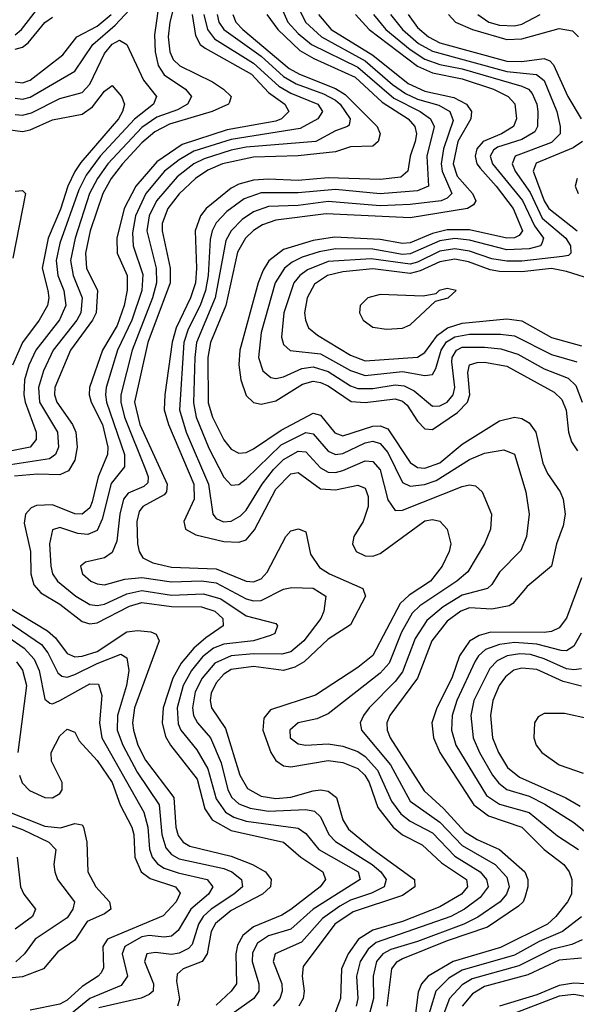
# Model space of a CAD drawing. Header units: inches. Extents: x 990535 to 1117859, y 769386 to 892122.
# Tile 823 of 1056: x 1046802 to 1048296, y 872375 to 875016. Entities that reach past the tile are written whole.
import ezdxf

# ---------------------------------------------------------------- set-up
doc = ezdxf.new("R2010")
doc.units = ezdxf.units.IN
doc.header["$MEASUREMENT"] = 0
doc.layers.add('B0847', color=7, linetype='Continuous')

msp = doc.modelspace()

# ---------------------------------------------------------------- linework, layer by layer
at = {"layer": 'B0847', "color": 5}
for points, elevation in [([(1047177.9, 875077.9), (1047164, 874976), (1047165.9, 874930), (1047173.6, 874893.6), (1047190, 874868.7), (1047246.9, 874830), (1047263, 874810), (1047252.8, 874790), (1047225.4, 874774.6), (1047170, 874755.2), (1047130, 874727.5), (1047039.1, 874630), (1047010.8, 874590), (1046989.9, 874550.1), (1046950.8, 874430), (1046938.2, 874370), (1046945.6, 874330), (1046970.2, 874270.2), (1046965.9, 874230), (1046955.7, 874210), (1046892.4, 874130), (1046866, 874074), (1046852.2, 874030), (1046855.7, 873990), (1046903.9, 873910), (1046906.4, 873870), (1046898.6, 873850), (1046882.1, 873837.9), (1046730, 873815)], 3260), ([(1047226.5, 875093.5), (1047205.5, 875010), (1047201.1, 874970), (1047205.3, 874930), (1047214.1, 874910), (1047232.3, 874892.3), (1047319.4, 874850), (1047349.6, 874830), (1047369.6, 874810), (1047365.2, 874794.8), (1047363, 874790), (1047318.9, 874770), (1047204.1, 874735.9), (1047164.6, 874715.4), (1047130, 874685.6), (1047078.3, 874630), (1047047.8, 874590), (1047025, 874550), (1046991.6, 874450), (1046978.9, 874390), (1046981.9, 874350), (1047011.1, 874290), (1047007.2, 874230), (1046997.9, 874210), (1046938.7, 874130), (1046896.8, 874030), (1046895.8, 874010), (1046901.4, 873990), (1046944, 873930), (1046952.9, 873910), (1046956.6, 873870), (1046950, 873835), (1046933.5, 873806.5), (1046910, 873795), (1046850, 873797.2), (1046788.4, 873791.6)], 3280), ([(1046790, 874805.9), (1046810, 874803.5), (1046830, 874808.7), (1046950, 874878.2), (1046998.1, 874950), (1047058.2, 875001.8), (1047110, 875056.8)], 3260), ([(1046790, 874976.1), (1046807.2, 874990), (1046853.7, 875050)], 3340), ([(1047504.2, 875050), (1047522.3, 875010), (1047550, 874979.5), (1047585.4, 874950), (1047710, 874889.4), (1047806.1, 874806.1), (1047877.1, 874770), (1047905.2, 874750), (1047914.9, 874730), (1047895, 874650), (1047899.4, 874570), (1047870, 874557.3), (1047770, 874549), (1047650, 874560.6), (1047550, 874551.8), (1047450, 874551.5), (1047404.5, 874535.5), (1047358, 874502), (1047330, 874471.1), (1047319, 874450), (1047313.1, 874426.9), (1047307.8, 874330), (1047300.6, 874290), (1047286.2, 874250), (1047254.3, 874185.7), (1047243.2, 874150), (1047231, 873970), (1047249.2, 873910), (1047308.8, 873770), (1047320.5, 873690), (1047330, 873678), (1047349.3, 873669.3), (1047370, 873670.8), (1047394.8, 873685.2), (1047410, 873700.5), (1047453.1, 873770), (1047483.8, 873810), (1047510, 873836.1), (1047550, 873858.8), (1047570, 873856.6), (1047610, 873813.9), (1047630, 873802.8), (1047650, 873801.6), (1047670, 873807.4), (1047730, 873832.5), (1047750, 873830.7), (1047770, 873808.4), (1047790, 873728.3), (1047810, 873699.6), (1047830, 873700.6), (1047990, 873764.4), (1048010, 873768.5), (1048025.4, 873765.4), (1048043.5, 873750), (1048068.8, 873690), (1048065.7, 873650), (1048050.1, 873610), (1048005.3, 873534.7), (1047975.9, 873510), (1047876.4, 873443.6), (1047855.9, 873424.1), (1047826.8, 873373.2), (1047793.6, 873290), (1047770, 873263.5), (1047630, 873154.3), (1047599.5, 873140.5), (1047550, 873129.9), (1047526.9, 873110), (1047528.1, 873090), (1047550, 873073.6), (1047570, 873069.8), (1047630, 873073.6), (1047670, 873067.7), (1047710, 873052.7), (1047730, 873039.6), (1047763, 873003), (1047800.2, 872920.2), (1047825.7, 872885.7), (1047850, 872866), (1047910, 872835.2), (1047970, 872772.5), (1048037.9, 872730), (1048055.5, 872710), (1048060.1, 872690), (1048038.7, 872661.3), (1047996, 872630), (1047959.7, 872610), (1047759.2, 872540.8), (1047737.3, 872522.7), (1047716, 872490), (1047706.3, 872450), (1047710.3, 872390), (1047705.5, 872370)], 3440), ([(1047549.4, 875050), (1047569.3, 875010), (1047611.9, 874970), (1047730, 874906.2), (1047802.8, 874842.8), (1047838.1, 874818.1), (1047870, 874802.9), (1047927, 874787), (1047957, 874770), (1047965.8, 874745.8), (1047939.7, 874670), (1047933.6, 874630), (1047936.1, 874610), (1047962.6, 874550), (1047950, 874537.2), (1047934, 874530), (1047850, 874520.2), (1047770, 874517.1), (1047630, 874528.2), (1047550, 874517.9), (1047470, 874514.9), (1047430, 874500.8), (1047399.5, 874480.5), (1047369.9, 874450.1), (1047355.7, 874424.3), (1047327.2, 874270), (1047277.2, 874150), (1047272.1, 874110), (1047268.8, 873988.8), (1047275.9, 873950), (1047310, 873866.5), (1047350, 873789), (1047370, 873767.6), (1047390, 873769.2), (1047410, 873784.6), (1047504.4, 873875.6), (1047570, 873908.6), (1047590, 873905.6), (1047630, 873858.4), (1047650, 873850.3), (1047670, 873853), (1047730, 873881.1), (1047750, 873885.5), (1047770, 873879.1), (1047790, 873855), (1047830, 873775.1), (1047850, 873764.7), (1047889, 873769), (1047919.9, 873780.1), (1048010, 873836.2), (1048050, 873853.4), (1048102.1, 873862.1), (1048130.8, 873850.8), (1048160.6, 873750), (1048169.6, 873690), (1048163, 873630), (1048147.8, 873592.2), (1048090, 873534.1), (1048070, 873500.8), (1048058, 873490), (1047990, 873472.5), (1047939.1, 873440.9), (1047895.5, 873404.5), (1047864, 873356), (1047830, 873267.1), (1047810, 873240.8), (1047740.4, 873170), (1047724.9, 873150), (1047716.5, 873130), (1047719.5, 873110), (1047797.3, 873017.3), (1047850, 872920.2), (1047930, 872863.8), (1047990, 872801.1), (1048078.4, 872750), (1048110, 872716.3), (1048116.1, 872690), (1048109.2, 872670), (1048092.2, 872650), (1048031.7, 872608.3), (1047994.3, 872590), (1047870, 872543.6), (1047798.1, 872521.9), (1047777.1, 872510), (1047760.4, 872490), (1047750.7, 872450), (1047752.2, 872390), (1047741.4, 872350)], 3460), ([(1046790, 874849.6), (1046810, 874847.4), (1046830, 874854.2), (1046917.7, 874922.3), (1046955.3, 874970), (1047010, 874998.9), (1047048.1, 875030)], 3280), ([(1046790, 874936.9), (1046810, 874943.1), (1046825.3, 874954.7), (1046870, 875009.1), (1046890, 875023.1)], 3320), ([(1047265.3, 875030), (1047273.9, 874973.9), (1047287, 874950), (1047299.9, 874939.9), (1047424.3, 874870), (1047470, 874821.1), (1047513.6, 874790), (1047524.9, 874770), (1047504.9, 874750), (1047490, 874744.1), (1047359, 874721), (1047238, 874682), (1047170, 874634.7), (1047113.5, 874570), (1047082.6, 874510), (1047063.1, 874430), (1047063.6, 874390), (1047090.5, 874330), (1047090.7, 874290.7), (1047082.4, 874250), (1047064, 874196), (1047024.4, 874130), (1046989.6, 874030), (1046988.7, 874010), (1046994, 873990), (1047024.3, 873930), (1047038.9, 873870), (1047037.4, 873850), (1047012.4, 873790), (1046996.8, 873723.2), (1046990, 873706.6), (1046970, 873689.4), (1046950, 873690.9), (1046890, 873715.1), (1046847.2, 873712.8), (1046833, 873707), (1046817.4, 873690), (1046814.2, 873665.9), (1046831.4, 873590), (1046832.2, 873530), (1046839.8, 873499.8), (1046859.2, 873479.2), (1046910, 873448.3), (1046970, 873402.2), (1046990, 873395.9), (1047010, 873398.7), (1047096.9, 873443.1), (1047130, 873453), (1047210, 873441.7), (1047290, 873441.4), (1047325.8, 873430), (1047347.5, 873410), (1047348.7, 873390), (1047301.6, 873358.4), (1047269.5, 873330.5), (1047236, 873290), (1047213.4, 873250), (1047186.9, 873170), (1047184.5, 873130), (1047193.5, 873093.5), (1047207.2, 873070), (1047278.5, 872978.5), (1047299.4, 872899.4), (1047318.5, 872870), (1047370, 872841.1), (1047510.2, 872810.2), (1047556.7, 872770), (1047615.5, 872730), (1047623.1, 872710), (1047609.1, 872690), (1047530, 872628.9), (1047506.2, 872613.8), (1047430, 872582.6), (1047400.8, 872559.2), (1047386.6, 872533.4), (1047382.5, 872510), (1047383.9, 872430), (1047370.1, 872410), (1047330, 872372.5)], 3320), ([(1047296.7, 875030), (1047305.9, 874990), (1047325.2, 874965.2), (1047430, 874900.2), (1047497.7, 874837.7), (1047530, 874819.7), (1047602.9, 874790), (1047615.4, 874770), (1047602.7, 874750), (1047555.3, 874724.7), (1047370, 874694.8), (1047270, 874663.5), (1047230, 874640.6), (1047191.3, 874610), (1047140.9, 874550), (1047112.8, 874490), (1047104.5, 874444.5), (1047107, 874410), (1047132.4, 874332.4), (1047129.8, 874290), (1047102.8, 874210), (1047064.6, 874130), (1047034.6, 874030), (1047032.3, 874010), (1047035, 873990), (1047083.7, 873850), (1047083.3, 873816.7), (1047047.8, 873772.2), (1047023.8, 873676.2), (1047010, 873646.4), (1046984.9, 873635.1), (1046958.2, 873638.2), (1046910, 873653.7), (1046890, 873647.4), (1046882.3, 873610), (1046885.4, 873550), (1046890.4, 873530), (1046903.9, 873510), (1046952.9, 873470), (1046990, 873447.4), (1047010, 873444.9), (1047030, 873448.5), (1047090, 873476), (1047130, 873485.1), (1047210, 873472.7), (1047295.7, 873475.7), (1047342.5, 873462.5), (1047410, 873417), (1047490, 873396.5), (1047494.2, 873390), (1047486.8, 873370), (1047475.7, 873364.3), (1047429.8, 873350.2), (1047350, 873341.2), (1047322.8, 873330), (1047293.2, 873306.8), (1047263, 873270), (1047241.4, 873230), (1047225.2, 873170), (1047227.3, 873127.3), (1047234.3, 873110), (1047277.9, 873057.9), (1047307, 873007), (1047330, 872925.7), (1047354.9, 872890), (1047376.6, 872876.6), (1047410, 872866), (1047550, 872847.5), (1047570, 872832.9), (1047604.9, 872790), (1047711.1, 872730), (1047716.1, 872710), (1047590.1, 872630), (1047530, 872576.1), (1047470, 872558.4), (1047440.8, 872539.2), (1047426.8, 872513.2), (1047425.9, 872490), (1047444.5, 872430), (1047444.4, 872410), (1047430.5, 872390), (1047372, 872348)], 3340), ([(1047332.6, 875030), (1047336.9, 875010), (1047350.1, 874990), (1047450, 874918.4), (1047510, 874863.7), (1047544.4, 874844.4), (1047617.8, 874817.8), (1047650, 874800.3), (1047662.7, 874790), (1047689.3, 874750), (1047686.4, 874733.6), (1047681.8, 874730), (1047650, 874718.6), (1047596.8, 874690), (1047410, 874674.3), (1047370, 874666.4), (1047297, 874643), (1047270, 874629.4), (1047225.2, 874594.8), (1047169, 874530), (1047149.5, 874490), (1047143.2, 874450), (1047168.5, 874350), (1047169.5, 874310), (1047158.9, 874270), (1047104, 874130), (1047073.2, 874010), (1047073.6, 873990), (1047083.7, 873950), (1047140.2, 873810), (1047147.1, 873790), (1047145.8, 873774.2), (1047135.8, 873764.2), (1047093.5, 873746.5), (1047080.7, 873730), (1047070.5, 873690), (1047062.7, 873617.3), (1047050, 873586.8), (1047030, 873572.6), (1046979.2, 873560.8), (1046965, 873550), (1046970.9, 873530), (1046992.8, 873510), (1047010, 873502.5), (1047030, 873500.4), (1047084.8, 873515.2), (1047130, 873519.7), (1047210, 873507.9), (1047290, 873510.7), (1047330, 873505.8), (1047410, 873462.8), (1047430, 873457.1), (1047450, 873458.6), (1047510, 873488.7), (1047533.1, 873493.1), (1047590, 873491.3), (1047623.8, 873470), (1047618.3, 873430), (1047610.1, 873410), (1047565.1, 873350), (1047530, 873320.6), (1047506.2, 873313.8), (1047430, 873315), (1047370, 873310.1), (1047326.3, 873290), (1047291.8, 873250), (1047273.6, 873213.6), (1047265.8, 873170), (1047268.6, 873150), (1047279.3, 873130), (1047314.3, 873090), (1047342.7, 873022.7), (1047361.1, 872950), (1047371.2, 872930), (1047390, 872912.7), (1047420.7, 872900.7), (1047470, 872893.1), (1047570, 872897.7), (1047593.4, 872893.4), (1047610, 872877.5), (1047631.9, 872830), (1047650, 872811.3), (1047747.9, 872750), (1047771.2, 872730), (1047785.7, 872710), (1047780.3, 872690), (1047746.6, 872673.4), (1047690, 872654.6), (1047661.5, 872638.5), (1047614.9, 872605.1), (1047558.7, 872541.3), (1047488, 872510), (1047482.3, 872490), (1047505.4, 872430), (1047506.9, 872410), (1047500.1, 872390), (1047482.4, 872370)], 3360), ([(1047374, 875030), (1047382.6, 875010), (1047401.4, 874990), (1047525.8, 874885.8), (1047553.5, 874870), (1047650, 874832), (1047675.6, 874815.6), (1047761.8, 874730), (1047770, 874710), (1047764.2, 874690), (1047750, 874676.9), (1047690, 874675.1), (1047650, 874662.1), (1047550, 874651.1), (1047430, 874648), (1047347, 874630), (1047307.1, 874612.9), (1047273.9, 874590), (1047230.4, 874549.6), (1047200, 874510), (1047184.9, 874470), (1047184.5, 874450), (1047206.1, 874350), (1047206, 874310), (1047146.2, 874150), (1047110.4, 873990), (1047124.6, 873930), (1047198.4, 873770), (1047196.1, 873750), (1047190, 873741.9), (1047132.8, 873710), (1047123.2, 873696.8), (1047116.5, 873670), (1047118.7, 873610), (1047122.4, 873590), (1047132.8, 873572.8), (1047159.1, 873559.1), (1047210, 873547.8), (1047330, 873542.9), (1047410, 873510.3), (1047430, 873508), (1047450, 873515.9), (1047466.2, 873533.8), (1047516.3, 873630), (1047530, 873645.5), (1047550.8, 873650.8), (1047570, 873642.6), (1047582.6, 873582.6), (1047607.1, 873547.1), (1047634, 873530), (1047723.5, 873490), (1047730.1, 873470), (1047690, 873392.7), (1047630, 873354.3), (1047566, 873294), (1047541.1, 873278.9), (1047510, 873270.8), (1047430, 873281.2), (1047370, 873273.2), (1047350, 873260.4), (1047330, 873237.3), (1047316.5, 873210), (1047313.2, 873190), (1047317.2, 873170), (1047354.6, 873114.6), (1047393.2, 872990), (1047414, 872954), (1047450, 872933.6), (1047490, 872927), (1047530, 872930.6), (1047590, 872947.8), (1047610, 872950.3), (1047630, 872946.3), (1047652.4, 872930), (1047669.7, 872869.7), (1047684.6, 872844.6), (1047751.3, 872790), (1047862.3, 872710), (1047862.5, 872690), (1047830, 872666.7), (1047697.5, 872622.5), (1047648.3, 872590), (1047563.3, 872476.7), (1047560.8, 872450), (1047566.2, 872410), (1047563.4, 872390), (1047551.1, 872370)], 3380), ([(1047465.4, 875030), (1047495.3, 874990), (1047554, 874934), (1047592.1, 874912.1), (1047702.4, 874862.4), (1047775.1, 874795.1), (1047844.8, 874750), (1047862.6, 874730), (1047867, 874710), (1047863.6, 874690), (1047850.5, 874650), (1047844.3, 874610), (1047825.7, 874594.3), (1047770, 874587.5), (1047630, 874592.5), (1047550, 874585.4), (1047470, 874588.9), (1047430, 874585.9), (1047390, 874574.8), (1047370, 874564.2), (1047303, 874510), (1047287.4, 874490), (1047273.6, 874450), (1047277.2, 874350), (1047274.4, 874310), (1047260.8, 874270), (1047222.6, 874190), (1047211.3, 874151.3), (1047191.6, 874010), (1047190, 873970), (1047201.5, 873930), (1047269.5, 873770), (1047270.2, 873729.8), (1047243.1, 873670), (1047247.4, 873650), (1047274.8, 873634.8), (1047350, 873616.4), (1047390, 873614.4), (1047410, 873621), (1047432.6, 873647.4), (1047490, 873757.3), (1047530, 873797.9), (1047550, 873801.4), (1047610, 873757.5), (1047650, 873755), (1047710, 873767.2), (1047730, 873759.5), (1047737.5, 873737.5), (1047737.2, 873710), (1047724, 873670), (1047699.4, 873630), (1047695.4, 873610), (1047705.8, 873590), (1047730, 873577.8), (1047750, 873577.3), (1047770, 873583.9), (1047890, 873671.7), (1047910, 873675.9), (1047930, 873671), (1047949.4, 873650), (1047959.3, 873610), (1047955.5, 873590), (1047935.9, 873550), (1047904.8, 873510), (1047847.3, 873472.7), (1047823.8, 873450), (1047749.7, 873310.3), (1047710, 873278.6), (1047596, 873204), (1047475, 873165), (1047457.6, 873142.4), (1047454.9, 873110), (1047476.2, 873050), (1047490, 873028.9), (1047510, 873014.7), (1047530, 873012.2), (1047630, 873028.5), (1047670, 873024), (1047710, 873007.6), (1047728.7, 872990), (1047740.4, 872970), (1047763.2, 872903.2), (1047804.8, 872850), (1047830, 872829.6), (1047882.8, 872802.8), (1047934.4, 872754.4), (1048001.4, 872710), (1048004.5, 872690), (1047988.6, 872670), (1047930, 872636.5), (1047830, 872597.4), (1047750, 872574.1), (1047711.7, 872550), (1047683.8, 872510), (1047665.8, 872470), (1047663.5, 872390), (1047647.9, 872350)], 3420), ([(1047604, 875030), (1047638.4, 874990), (1047750, 874921.3), (1047845.3, 874845.3), (1047890, 874824.8), (1047967.5, 874807.5), (1048001.4, 874790), (1048014.6, 874770), (1048013, 874750), (1047978.1, 874690), (1047965.6, 874630), (1047976.7, 874596.7), (1048017.4, 874550), (1048026.5, 874530), (1048020.2, 874519.8), (1048004.5, 874510), (1047850, 874484.7), (1047624.5, 874495.5), (1047490, 874478.7), (1047454.2, 874465.8), (1047430, 874450.5), (1047408.7, 874430), (1047386.9, 874393.1), (1047355.8, 874250), (1047314.4, 874150), (1047306.8, 874110), (1047308.2, 873988.2), (1047319.6, 873950), (1047350, 873889.1), (1047370, 873863.9), (1047390, 873853.5), (1047410, 873855.5), (1047430, 873865.5), (1047504.4, 873915.6), (1047590, 873960.4), (1047610, 873955.8), (1047648.4, 873908.4), (1047670, 873900.3), (1047750, 873925.8), (1047770, 873926.5), (1047790, 873918.4), (1047850, 873828.8), (1047870, 873815.3), (1047890, 873812.8), (1047930, 873827.2), (1047990, 873877.4), (1048090, 873940.3), (1048130, 873950.1), (1048150, 873946.5), (1048170, 873935.1), (1048187.4, 873910), (1048206.6, 873826.6), (1048219.3, 873799.3), (1048253.3, 873750), (1048261.1, 873730), (1048266.1, 873690), (1048261.2, 873658.8), (1048243, 873610), (1048230, 873549.9), (1048164.6, 873495.4), (1048126.4, 873450), (1048116, 873444), (1048070, 873434.7), (1048010, 873438.5), (1047986.6, 873430), (1047950, 873402.8), (1047908.1, 873350), (1047870.4, 873249.7), (1047795.8, 873150), (1047787.8, 873130), (1047788.2, 873110), (1047796.5, 873090), (1047887.5, 872947.5), (1047939.9, 872899.9), (1047997.2, 872837.2), (1048030, 872817), (1048090.4, 872790), (1048157.9, 872730), (1048165.9, 872710), (1048166.1, 872690), (1048158.3, 872661.7), (1048153.7, 872650), (1048141.5, 872638.5), (1048057.8, 872582.2), (1047950, 872545), (1047830, 872496.8), (1047813.1, 872486.9), (1047800.3, 872470), (1047787.6, 872370)], 3480), ([(1047703.9, 875030), (1047740, 874990), (1047870, 874892), (1047910, 874874.1), (1047990, 874857.6), (1048074, 874830), (1048113.1, 874810), (1048130.9, 874790.9), (1048135.4, 874750), (1048127.4, 874730), (1048095.6, 874710), (1048046.5, 874690), (1048029.2, 874670), (1048024.7, 874650), (1048029.5, 874630), (1048038, 874618), (1048081.6, 874570), (1048126.6, 874510), (1048152.2, 874450), (1048142.9, 874437.1), (1048130, 874430.8), (1048110, 874430), (1048010, 874452.6), (1047950, 874452.9), (1047910, 874442.7), (1047850, 874418.2), (1047830, 874416.2), (1047770, 874426.5), (1047647.2, 874432.8), (1047590, 874424.2), (1047510, 874400.1), (1047470.8, 874369.2), (1047455.3, 874344.7), (1047441.9, 874310), (1047392.7, 874130), (1047390.5, 874090.5), (1047395.4, 874050), (1047410, 874008.4), (1047429.8, 873989.8), (1047450, 873985), (1047490, 873994.3), (1047561, 874039), (1047590, 874047), (1047610, 874043.5), (1047630, 874033.7), (1047691.9, 873991.9), (1047729.5, 873989.5), (1047810, 873999.2), (1047830, 873993), (1047842.4, 873982.4), (1047870, 873939.7), (1047890, 873918.6), (1047910, 873917), (1047977.8, 873962.2), (1048004.1, 873990), (1048010.4, 874010), (1048004.8, 874070), (1048009.8, 874090.2), (1048030, 874097.1), (1048050, 874097.3), (1048110, 874086.6), (1048237, 874017), (1048257.3, 873997.3), (1048268.8, 873968.8), (1048275.5, 873910), (1048283.5, 873883.5), (1048299.3, 873859.3)], 3520), ([(1047752.3, 875030), (1047784.7, 874990), (1047850, 874936.5), (1047890, 874910.9), (1047930, 874896.5), (1047990, 874884.7), (1048150, 874838.2), (1048168.3, 874830), (1048178.3, 874818.3), (1048190.8, 874790), (1048193.2, 874770), (1048191.8, 874730), (1048184.8, 874715.2), (1048150, 874694.7), (1048085.2, 874674.8), (1048073.8, 874666.2), (1048065.3, 874650), (1048071.3, 874630), (1048151.6, 874531.6), (1048183.7, 874463.7), (1048208.5, 874430), (1048204.1, 874415.9), (1048199.8, 874410), (1048170, 874402), (1048110, 874398.6), (1048010, 874424.6), (1047970, 874429.4), (1047930, 874423.4), (1047850, 874387.8), (1047830, 874386.4), (1047750, 874400.7), (1047650, 874402), (1047606, 874394), (1047560.8, 874379.2), (1047533.8, 874366.2), (1047513.2, 874350), (1047487.9, 874310), (1047450, 874177.2), (1047443, 874110), (1047454.5, 874074.5), (1047476.4, 874056.4), (1047490, 874053.7), (1047510, 874058.1), (1047559.2, 874080.8), (1047590, 874084.9), (1047630, 874072.2), (1047690, 874034), (1047710, 874027.1), (1047750, 874026.6), (1047810, 874036.6), (1047834.1, 874034.1), (1047861.1, 874021.1), (1047910, 873979.2), (1047930, 873980.1), (1047949.4, 873990), (1047965.9, 874010), (1047970.6, 874030), (1047961.9, 874098.1), (1047962.8, 874110), (1047974.6, 874130), (1047990, 874137.4), (1048050, 874138.1), (1048093.4, 874133.4), (1048139.4, 874119.4), (1048210, 874079.4), (1048274.5, 874054.5), (1048295, 874035), (1048312.2, 873990)], 3540), ([(1047797.6, 875030), (1047829.4, 874990), (1047872.9, 874952.9), (1047910, 874931.6), (1048110, 874877.2), (1048189.5, 874869.5), (1048210, 874853.3), (1048243.8, 874770), (1048253.3, 874730), (1048253.1, 874710), (1048230, 874686.6), (1048132.2, 874650), (1048124.1, 874630), (1048131.9, 874610), (1048172.5, 874552.5), (1048204.3, 874484.3), (1048268.6, 874430), (1048280.7, 874410), (1048282.1, 874390), (1048275.8, 874384.2), (1048259.2, 874380.8), (1048150, 874368.8), (1048110, 874368.8), (1048070, 874375.2), (1048010, 874395.7), (1047970, 874402), (1047930, 874395.8), (1047870, 874366.2), (1047850, 874360.9), (1047745.3, 874374.7), (1047630, 874367.4), (1047574.6, 874345.4), (1047553.8, 874330), (1047538.5, 874310), (1047511.4, 874230), (1047505.1, 874165.1), (1047510, 874145.2), (1047528.6, 874128.6), (1047610, 874119.7), (1047690, 874074.9), (1047730, 874062.1), (1047830, 874072.9), (1047890, 874061.8), (1047910, 874064.2), (1047919.3, 874080.7), (1047933.6, 874130), (1047947.8, 874152.2), (1047970, 874166), (1048010, 874172.6), (1048092.7, 874172.7), (1048130, 874168.2), (1048230, 874118), (1048298.1, 874098.1)], 3560), ([(1047844.7, 875030), (1047870, 874995.6), (1047899.6, 874970), (1047930, 874954.1), (1048110, 874904.9), (1048150, 874903.8), (1048210, 874912), (1048225.7, 874905.7), (1048235.5, 874895.5), (1048273.8, 874810), (1048309.2, 874750)], 3580), ([(1047953.2, 875030), (1047972.3, 875010), (1048018, 874990), (1048110, 874963), (1048150, 874964.7), (1048250, 874992.9), (1048286.2, 874986.2), (1048302.6, 874970)], 3620), ([(1048031.6, 875030), (1048061.3, 875010), (1048090, 875002.1), (1048130, 874999.7), (1048150, 875004.1), (1048199.7, 875030)], 3640), ([(1046790, 874762), (1046810, 874759.9), (1046833.7, 874766.3), (1046910, 874805), (1046970, 874820.7), (1046990, 874843.1), (1047030, 874925.8), (1047050, 874950.3), (1047070, 874961.9), (1047090, 874950.2), (1047134.2, 874854.2), (1047169.7, 874810), (1047161.3, 874790), (1047110, 874749.3), (1047018.3, 874650), (1046980.8, 874599.2), (1046960.5, 874559.5), (1046910, 874416.7), (1046900.2, 874370), (1046904.7, 874330), (1046920.9, 874290), (1046926.3, 874250), (1046908.9, 874211.1), (1046845, 874130), (1046826.8, 874090), (1046815.4, 874050), (1046813.1, 874010), (1046816.5, 873990), (1046845.9, 873910), (1046846.7, 873890), (1046830, 873870), (1046730, 873850)], 3240), ([(1046770, 874721.8), (1046810, 874716.5), (1046830, 874720.9), (1046890, 874747.9), (1046970, 874763), (1046997.2, 874782.8), (1047030, 874824.4), (1047050, 874839.8), (1047075.5, 874810), (1047083.6, 874790), (1047078.5, 874770), (1047067.2, 874750), (1046966.4, 874633.6), (1046950.5, 874609.5), (1046930.9, 874570), (1046911.7, 874508.3), (1046878.8, 874430), (1046862.5, 874350), (1046877.3, 874290), (1046880, 874270), (1046876.7, 874250), (1046854, 874210), (1046809.6, 874150), (1046782.8, 874090)], 3220), ([(1048313.1, 874690), (1048287.8, 874672.2), (1048188.2, 874631.8), (1048180.5, 874610), (1048210.5, 874530.5), (1048222.7, 874510), (1048298.7, 874450)], 3580), ([(1048298.5, 874590), (1048293.2, 874570), (1048301.7, 874550)], 3620), ([(1046790, 874556.4), (1046810, 874558.5), (1046817.6, 874550), (1046783.8, 874376.2)], 3180), ([(1048350, 874315.4), (1048270, 874341.2), (1048230, 874348.7), (1048150, 874339.7), (1048090, 874340.9), (1048065.2, 874345.2), (1048007.1, 874367.1), (1047970, 874373.8), (1047930, 874367.2), (1047877.5, 874342.5), (1047850, 874335.7), (1047750, 874347.7), (1047670, 874339.9), (1047628.6, 874330), (1047593.4, 874306.6), (1047573.5, 874270), (1047567.1, 874230), (1047569, 874210), (1047577.4, 874190), (1047601.2, 874170), (1047690, 874116.3), (1047730, 874101.3), (1047870, 874111.2), (1047890, 874123.3), (1047923.6, 874170), (1047950.2, 874189.8), (1047990, 874201.8), (1048110, 874213.8), (1048150, 874208.2), (1048230, 874163.4), (1048310, 874141.8)], 3580), ([(1048310, 873518.6), (1048270, 873410.4), (1048250, 873385.3), (1048230, 873375.1), (1048210, 873372.2), (1048067.1, 873372.9), (1048035.5, 873364.5), (1048010, 873348.7), (1047982.9, 873310), (1047962.4, 873250), (1047921.9, 873170), (1047908.7, 873130), (1047912.8, 873090), (1047930.3, 873050), (1048021.4, 872910), (1048060.5, 872880.5), (1048150, 872849.8), (1048210, 872789.8), (1048263.1, 872750), (1048277.2, 872730), (1048284.3, 872710), (1048283.1, 872670), (1048272.9, 872650), (1048241.1, 872610), (1048218.7, 872590), (1048093, 872527), (1047966.2, 872490), (1047898.5, 872450), (1047881, 872430), (1047872.2, 872407.8), (1047861.9, 872330)], 3520), ([(1046770, 873440.8), (1046877.2, 873377.2), (1046898.1, 873358.1), (1046930, 873315.9), (1046950, 873307), (1046970, 873308.7), (1047010, 873321.5), (1047090, 873373.9), (1047118.1, 873378.1), (1047154.3, 873374.3), (1047168.2, 873368.2), (1047176.6, 873350), (1047110.4, 873170), (1047105, 873130), (1047107.3, 873110), (1047119.5, 873070), (1047140.2, 873030), (1047216, 872930), (1047221.3, 872850), (1047227.4, 872827.4), (1047241, 872810), (1047259.3, 872799.3), (1047370, 872772.5), (1047426.8, 872750), (1047462.3, 872730), (1047477.6, 872710), (1047475.5, 872690), (1047453.5, 872670), (1047370, 872626.5), (1047328.2, 872591.8), (1047316.2, 872570), (1047305.2, 872510), (1047292.4, 872490), (1047240.8, 872470), (1047224.7, 872455.3), (1047222.9, 872437.1), (1047231.2, 872388.8), (1047225.7, 872370)], 3280), ([(1046770, 873401.5), (1046860.3, 873340.3), (1046877.6, 873317.6), (1046904.1, 873264.1), (1046915.4, 873255.4), (1046930, 873252.9), (1046950, 873259.7), (1047010, 873289.5), (1047073.9, 873313.9), (1047090, 873304.2), (1047095.1, 873270), (1047088.7, 873230), (1047064.6, 873150), (1047064.1, 873110), (1047079.2, 873070), (1047117.3, 872997.3), (1047176.5, 872910), (1047183.7, 872830), (1047194.6, 872794.6), (1047210, 872776.7), (1047230, 872764.9), (1047350, 872739.2), (1047371.6, 872730), (1047397.9, 872710), (1047399.9, 872690), (1047377.3, 872670), (1047315.8, 872630), (1047294.5, 872610), (1047282.1, 872590), (1047265.1, 872534.9), (1047255.6, 872524.4), (1047230, 872512.3), (1047210, 872508.9), (1047166.6, 872513.4), (1047143.3, 872510), (1047137.3, 872490), (1047161.3, 872430), (1047160.1, 872410), (1047150, 872400.9), (1047128.4, 872391.6), (1047014.3, 872365.7)], 3260), ([(1046770, 873360.7), (1046814.4, 873330), (1046840.9, 873300.9), (1046854.7, 873270), (1046870, 873193.1), (1046882.6, 873182.6), (1046890, 873181.2), (1046910.1, 873190.1), (1046990, 873234.4), (1047013.8, 873233.8), (1047022.9, 873202.9), (1047016.2, 873130), (1047022.9, 873090), (1047135.8, 872890), (1047146, 872850), (1047150.8, 872790.8), (1047157.9, 872770), (1047172, 872752), (1047190, 872740.5), (1047227.4, 872727.4), (1047305.6, 872710), (1047320.8, 872690), (1047308.7, 872670), (1047261.8, 872630), (1047227.3, 872572.7), (1047210, 872557.5), (1047190, 872554.6), (1047150, 872559.6), (1047130, 872556.2), (1047084, 872530), (1047077.1, 872510), (1047091.7, 872450), (1047074.6, 872425.4), (1046990, 872390.6), (1046941.6, 872350)], 3240), ([(1048309, 873371), (1048290, 873335.3), (1048270, 873323.6), (1048256.1, 873323.9), (1048190, 873341.4), (1048130, 873345.3), (1048090, 873340.3), (1048052.9, 873327.1), (1048033.4, 873310), (1048024.5, 873295.5), (1047976, 873190), (1047963.3, 873150), (1047961.4, 873110), (1047973, 873070), (1048055.2, 872935.2), (1048090, 872911.7), (1048170, 872889.3), (1048246.3, 872826.4), (1048302.3, 872790)], 3540), ([(1048310, 873274.8), (1048290, 873271.8), (1048270, 873274.8), (1048210, 873302), (1048173.1, 873313.1), (1048145.2, 873314.8), (1048110.7, 873309.3), (1048084.1, 873295.9), (1048064.2, 873275.7), (1048021.7, 873190), (1048012.9, 873150), (1048019.9, 873090), (1048036.6, 873050), (1048071.7, 872990), (1048088, 872968), (1048110, 872950.9), (1048170, 872932.9), (1048212.2, 872912.2), (1048290, 872862.4), (1048354.8, 872810)], 3560), ([(1046793.7, 873293.7), (1046810, 873271.3), (1046820, 873230), (1046796.9, 873050)], 3220), ([(1048310, 873228.8), (1048260.9, 873240.9), (1048190, 873272.7), (1048150, 873277.1), (1048129.1, 873270.9), (1048106.6, 873253.4), (1048089.5, 873230), (1048072.2, 873190), (1048066.1, 873150), (1048071.6, 873090), (1048087.1, 873050), (1048112.1, 873010), (1048144.2, 872984.2), (1048268.5, 872928.5), (1048306.8, 872906.8)], 3580), ([(1048330, 873141), (1048265, 873155), (1048210, 873155.4), (1048194, 873146), (1048184.4, 873130), (1048182.1, 873090), (1048188.7, 873070), (1048203.5, 873050), (1048250, 873017.5), (1048314.8, 872994.8)], 3620), ([(1046801.2, 872990), (1046808.9, 872968.9), (1046828.5, 872948.5), (1046870, 872930.1), (1046890, 872928.7), (1046910, 872940.5), (1046916, 872950), (1046916.4, 872970), (1046887.5, 873027.5), (1046886.4, 873050), (1046910, 873095.4), (1046930, 873113), (1046950, 873104.7), (1046962.1, 873082.1), (1047010, 873028.9), (1047050, 872970), (1047071.7, 872910), (1047103, 872850), (1047108.5, 872830), (1047111, 872770), (1047128.1, 872730), (1047152.3, 872712.3), (1047220.1, 872690), (1047232.9, 872672.9), (1047222.5, 872650), (1047187.5, 872612.5), (1047037.7, 872550), (1047025.2, 872530), (1047027.2, 872472.8), (1047020.4, 872459.6), (1047012.5, 872450), (1046970, 872422.7), (1046930, 872385.8), (1046910, 872375.2), (1046830, 872359)], 3220), ([(1046774.4, 872890), (1046870, 872852.9), (1046911.5, 872848.5), (1046950, 872860.3), (1046970, 872856.5), (1046973.1, 872850), (1046982.2, 872810), (1046985.4, 872730), (1047006.5, 872690), (1047043.5, 872650), (1047046.5, 872630), (1047030, 872617.8), (1046983.1, 872596.9), (1046950, 872547.2), (1046904.2, 872515.8), (1046865.9, 872470), (1046810, 872448.5), (1046710, 872438.5)], 3180), ([(1046716.7, 872876.7), (1046810, 872843.5), (1046880.5, 872810), (1046899.1, 872790), (1046893.9, 872750), (1046896, 872730), (1046903.8, 872710), (1046949.5, 872650), (1046945.2, 872630), (1046930, 872607), (1046844, 872550), (1046815.2, 872510), (1046791.4, 872488.6)], 3160), ([(1046795.3, 872770), (1046804.7, 872690), (1046813.1, 872670), (1046844.1, 872630), (1046836.6, 872610), (1046790, 872576.7)], 3140), ([(1048310, 872609.9), (1048259.3, 872570), (1048196.3, 872543.7), (1048130, 872506.9), (1047990, 872466.4), (1047954.6, 872445.4), (1047919.4, 872410), (1047888.6, 872310)], 3540), ([(1048312.4, 872547.6), (1048284.5, 872535.5), (1048230, 872522.1), (1048142.2, 872477.8), (1048017.2, 872442.8), (1047990, 872427.2), (1047955.6, 872390), (1047925.2, 872310)], 3560), ([(1048310, 872498.4), (1048250, 872492.9), (1048166.5, 872453.5), (1048050, 872422.3), (1048017.3, 872402.7), (1047989.9, 872370.1)], 3580), ([(1048352.2, 872427.8), (1048290, 872431.9), (1048250, 872425.4), (1048190, 872400.2), (1048090.4, 872369.6)], 3620), ([(1048350, 872390), (1048290, 872401), (1048250, 872396.9), (1048115.2, 872344.8)], 3640)]:
    msp.add_lwpolyline(points, dxfattribs=dict(at, elevation=elevation))
at = {"layer": 'B0847', "color": 5, "elevation": 3620}
msp.add_lwpolyline([(1047950, 874294.8), (1047928.4, 874290), (1047919.1, 874280.9), (1047885.4, 874274.6), (1047770, 874279.1), (1047737, 874270), (1047716.4, 874250), (1047714.5, 874230), (1047724.4, 874210), (1047750, 874191.6), (1047786.4, 874186.4), (1047830, 874188.8), (1047850, 874197.7), (1047918.3, 874261.7), (1047952, 874270), (1047974.2, 874290)], close=True, dxfattribs=at)

doc.saveas('drawing.dxf')
